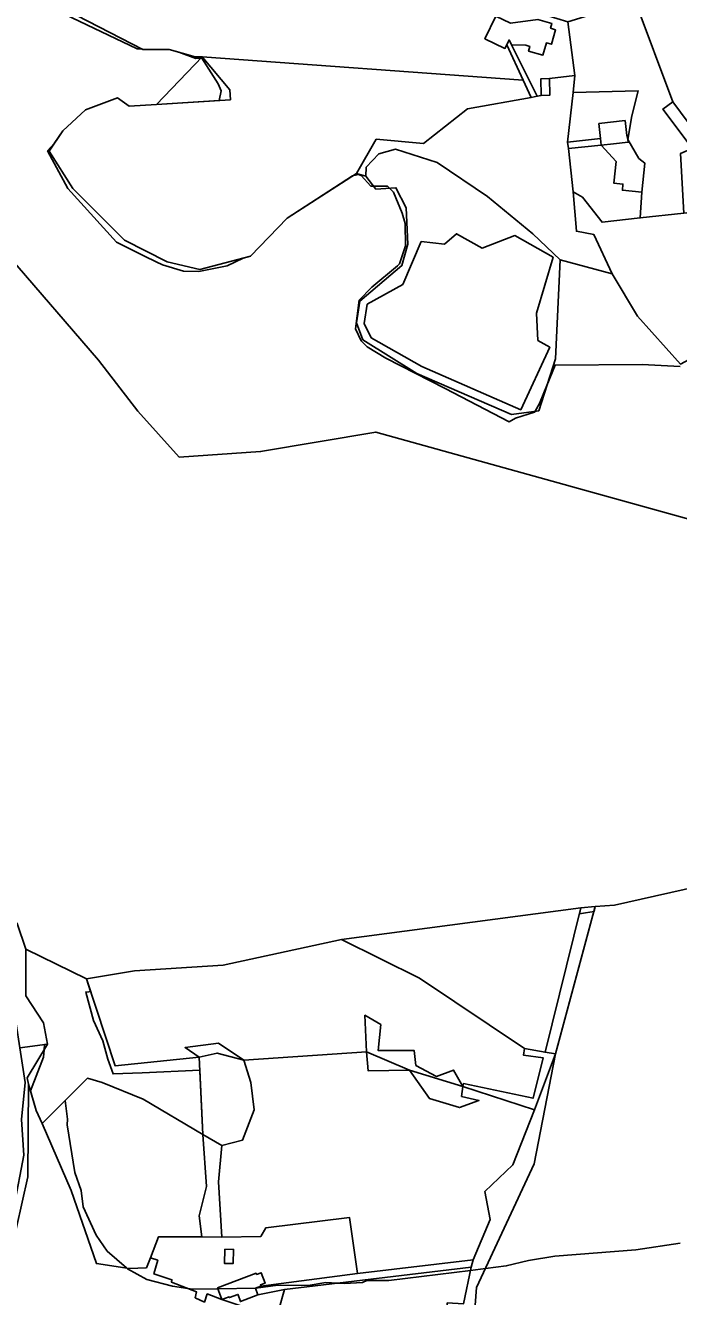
# Model space of a CAD drawing. Extents: x -477304 to -465429, y -1159113 to -1149210.
# Drawn here: x -473089 to -472814, y -1151991 to -1151456 of the extents above; entities that cross this region are included whole.
import ezdxf

# ---------------------------------------------------------------- set-up
doc = ezdxf.new("R2010")
doc.units = 0
for name, color, linetype in [('BPEJ_s', 7, 'Continuous'), ('ostatni_s', 7, 'Continuous'), ('PUPFL_s', 7, 'Continuous'), ('trav_porost_s', 7, 'Continuous'), ('voda_s', 7, 'Continuous'), ('zahrada_s', 7, 'Continuous')]:
    doc.layers.add(name, color=color, linetype=linetype)

msp = doc.modelspace()

# ---------------------------------------------------------------- linework, layer by layer
at = {"layer": 'BPEJ_s'}
for points in [[(-472813.53, -1151599.3), (-472829.51, -1151598.45), (-472866.25, -1151598.67), (-472869.74, -1151607.32), (-472872.77, -1151614.85), (-472874.68, -1151618.11), (-472874.9, -1151618.47), (-472883, -1151621.03), (-472885.55, -1151622.52), (-472912.61, -1151608.55), (-472937.55, -1151595.68), (-472945.43, -1151590.99), (-472947.99, -1151588.43), (-472950.33, -1151583.32), (-472948.84, -1151571.38), (-472943.51, -1151565.84), (-472932.69, -1151556.79), (-472931.79, -1151556.04), (-472930.64, -1151552.59), (-472929.24, -1151548.37), (-472929.45, -1151539), (-472930.73, -1151534.73), (-472934.35, -1151525.79), (-472936, -1151524.14), (-472936.91, -1151523.23), (-472942.8, -1151523.23), (-472943.94, -1151523.23), (-472947.99, -1151518.75), (-472949.05, -1151518.33), (-472950.44, -1151518.68), (-472951.63, -1151518.97), (-472979.18, -1151536.8), (-472994.63, -1151552.77), (-472997.64, -1151553.56), (-473004.45, -1151556.9), (-473016.39, -1151559.24), (-473022.78, -1151559.03), (-473031.73, -1151556.47), (-473034.37, -1151555.16), (-473039.26, -1151552.75), (-473049.32, -1151547.77), (-473051.12, -1151546.88), (-473071.57, -1151524.29), (-473080.1, -1151508.41), (-473077.28, -1151505.3), (-473073.65, -1151499.95), (-473064.16, -1151491.12), (-473050.61, -1151486.03), (-473045.78, -1151489.59), (-473034.28, -1151488.86), (-473007.82, -1151487.2), (-473007.01, -1151483.17), (-473008.29, -1151480.19), (-473011.22, -1151475.51), (-473015.1, -1151469.32), (-473015.48, -1151469.35), (-473017.66, -1151469.53), (-473024.84, -1151466.87), (-473028.89, -1151465.72), (-473040.01, -1151465.66), (-473040.41, -1151465.45), (-473042.38, -1151465.48), (-473075.62, -1151449.5)], [(-472994.63, -1151552.77), (-472997.64, -1151553.56), (-473004.45, -1151556.9), (-473016.39, -1151559.24), (-473022.78, -1151559.03), (-473031.73, -1151556.47), (-473034.37, -1151555.16), (-473039.26, -1151552.75), (-473049.32, -1151547.77), (-473051.12, -1151546.88), (-473071.57, -1151524.29), (-473080.1, -1151508.41), (-473077.28, -1151505.3), (-473073.65, -1151499.95), (-473064.16, -1151491.12), (-473050.61, -1151486.03), (-473045.78, -1151489.59), (-473034.28, -1151488.86), (-473007.82, -1151487.2), (-473007.01, -1151483.17), (-473008.29, -1151480.19), (-473011.22, -1151475.51), (-473015.1, -1151469.32), (-473015.48, -1151469.35), (-473017.66, -1151469.53), (-473024.84, -1151466.87), (-473028.89, -1151465.72), (-473040.01, -1151465.66), (-473040.41, -1151465.45), (-473042.38, -1151465.48), (-473075.62, -1151449.5)], [(-472813.53, -1151599.3), (-472829.51, -1151598.45), (-472866.25, -1151598.67), (-472869.74, -1151607.32), (-472872.77, -1151614.85), (-472874.68, -1151618.11), (-472874.9, -1151618.47), (-472883, -1151621.03), (-472885.55, -1151622.52), (-472912.61, -1151608.55), (-472937.55, -1151595.68), (-472945.43, -1151590.99), (-472947.99, -1151588.43), (-472950.33, -1151583.32), (-472948.84, -1151571.38), (-472943.51, -1151565.84), (-472932.69, -1151556.79), (-472931.79, -1151556.04), (-472930.64, -1151552.59), (-472929.24, -1151548.37), (-472929.45, -1151539), (-472930.73, -1151534.73), (-472934.35, -1151525.79), (-472936, -1151524.14), (-472936.91, -1151523.23), (-472942.8, -1151523.23), (-472943.94, -1151523.23), (-472947.99, -1151518.75), (-472949.05, -1151518.33), (-472950.44, -1151518.68), (-472951.63, -1151518.97), (-472979.18, -1151536.8), (-472994.63, -1151552.77)], [(-472813.53, -1151968.56), (-472832.28, -1151971.33), (-472866.38, -1151974.1), (-472877.46, -1151975.81), (-472886.83, -1151978.15), (-472895.63, -1151979.25), (-472901.86, -1151980.03), (-472936.27, -1151984.33), (-472945.64, -1151984.33), (-472947.35, -1151985.18), (-472955.02, -1151985.61), (-472958.1, -1151985.44), (-472962.9, -1151985.18), (-472970.36, -1151986.46), (-472983.14, -1151986.25), (-472992.4, -1151987.51), (-472992.52, -1151987.53), (-473008.33, -1151987.78), (-473018.94, -1151987.95), (-473021, -1151987.64), (-473027.46, -1151986.67), (-473038.33, -1151983.9), (-473046.43, -1151979.43), (-473046.9, -1151979.02), (-473054.95, -1151971.97), (-473059.64, -1151965.15), (-473065.18, -1151953.22), (-473066.03, -1151946.4), (-473068.59, -1151938.73), (-473071.87, -1151918.68), (-473071.78, -1151916.36), (-473072.72, -1151908.5), (-473063.26, -1151899.09), (-473057.16, -1151900.83), (-473039.84, -1151907.89), (-473014.76, -1151922.81), (-473016.02, -1151895.69), (-473040.25, -1151896.75), (-473052.52, -1151897.29), (-473054.74, -1151891), (-473056.87, -1151883.33), (-473060.7, -1151874.81), (-473064.03, -1151862.78), (-473062.69, -1151862.65), (-473061.99, -1151862.58), (-473063.75, -1151857.22), (-473043.5, -1151853.9), (-473006.18, -1151851.4), (-472956.25, -1151840.68), (-472855.4, -1151827.25), (-472856.03, -1151829.81), (-472853.4, -1151829.38), (-472849.86, -1151828.79), (-472849.31, -1151826.77), (-472841.3, -1151826.14), (-472760.08, -1151807.99)], [(-472853.4, -1151829.38), (-472849.86, -1151828.79), (-472849.31, -1151826.77), (-472841.3, -1151826.14), (-472760.08, -1151807.99)], [(-473092.93, -1151833.9), (-473089.32, -1151844.78), (-473089.22, -1151864.32), (-473081.84, -1151875.81), (-473080.13, -1151884.73), (-473081.44, -1151884.91), (-473081.59, -1151887.15), (-473081.8, -1151890.15), (-473087.32, -1151904.34), (-473084.99, -1151912.73), (-473082.37, -1151918.1), (-473072.72, -1151908.5), (-473063.26, -1151899.09), (-473057.16, -1151900.83), (-473039.84, -1151907.89), (-473014.76, -1151922.81), (-473016.02, -1151895.69), (-473040.25, -1151896.75), (-473052.52, -1151897.29), (-473054.74, -1151891), (-473056.87, -1151883.33), (-473060.7, -1151874.81), (-473064.03, -1151862.78), (-473062.69, -1151862.65), (-473061.99, -1151862.58), (-473063.75, -1151857.22), (-473043.5, -1151853.9), (-473006.18, -1151851.4), (-472956.25, -1151840.68), (-472855.4, -1151827.25), (-472856.03, -1151829.81), (-472853.4, -1151829.38)], [(-473092.93, -1151833.9), (-473089.32, -1151844.78), (-473089.22, -1151864.32), (-473081.84, -1151875.81), (-473080.13, -1151884.73), (-473081.44, -1151884.91), (-473081.59, -1151887.15), (-473081.8, -1151890.15), (-473087.32, -1151904.34), (-473084.99, -1151912.73), (-473082.37, -1151918.1), (-473072.72, -1151908.5), (-473071.78, -1151916.36), (-473071.87, -1151918.68), (-473068.59, -1151938.73), (-473066.03, -1151946.4), (-473065.18, -1151953.22), (-473059.64, -1151965.15), (-473054.95, -1151971.97), (-473046.9, -1151979.02), (-473046.43, -1151979.43), (-473038.33, -1151983.9), (-473027.46, -1151986.67), (-473021, -1151987.64), (-473018.94, -1151987.95), (-473008.33, -1151987.78), (-472992.52, -1151987.53), (-472992.4, -1151987.51), (-472983.14, -1151986.25), (-472970.36, -1151986.46), (-472962.9, -1151985.18), (-472958.1, -1151985.44), (-472955.02, -1151985.61), (-472947.35, -1151985.18), (-472945.64, -1151984.33), (-472936.27, -1151984.33), (-472901.86, -1151980.03), (-472895.63, -1151979.25), (-472886.83, -1151978.15), (-472877.46, -1151975.81), (-472866.38, -1151974.1), (-472832.28, -1151971.33), (-472813.53, -1151968.56)]]:
    msp.add_lwpolyline(points, dxfattribs=at)
at = {"layer": 'ostatni_s'}
for points in [[(-472895.82, -1151461.2), (-472891.18, -1151451.63), (-472885.04, -1151454.6), (-472873.54, -1151453.12), (-472867.63, -1151454.74), (-472868.2, -1151456.75), (-472866.04, -1151457.36), (-472867.78, -1151463.53), (-472869.93, -1151462.92), (-472871.38, -1151468.08), (-472877.45, -1151466.37), (-472876.9, -1151464.4), (-472878.55, -1151463.93), (-472884.64, -1151463.74), (-472885.66, -1151461.7), (-472886.67, -1151463.79), (-472887.39, -1151465.28)], [(-472885.66, -1151461.7), (-472884.64, -1151463.74), (-472873.81, -1151485.39), (-472876.36, -1151485.92), (-472879.75, -1151478.6), (-472886.67, -1151463.79)], [(-472940.48, -1151509.6), (-472945.81, -1151515.28), (-472946.04, -1151519.08), (-472949.97, -1151517.9), (-472941.59, -1151503.5), (-472921.75, -1151505.36), (-472903.19, -1151490.65), (-472876.36, -1151485.92), (-472873.81, -1151485.39), (-472872.1, -1151485.04), (-472868.44, -1151484.92), (-472868.66, -1151477.95), (-472857.93, -1151476.72), (-472858.71, -1151483.89), (-472860.98, -1151504.76), (-472860.67, -1151507.48), (-472858.61, -1151525.7), (-472857.27, -1151542.28), (-472849.92, -1151543.68), (-472842.25, -1151560.27), (-472864.15, -1151554.31), (-472875.68, -1151543.32), (-472894.76, -1151527.69), (-472916.01, -1151513.36), (-472933.46, -1151507.72)], [(-472872.1, -1151485.04), (-472872.32, -1151478.07), (-472868.66, -1151477.95), (-472868.44, -1151484.92)], [(-472808.55, -1151507.36), (-472810.68, -1151504.49), (-472820.84, -1151490.82), (-472816.68, -1151487.73), (-472806.52, -1151501.4), (-472805.31, -1151503.03), (-472804.39, -1151504.27)], [(-472847.81, -1151496.89), (-472836.74, -1151495.69), (-472836.06, -1151501.94), (-472835.6, -1151503.63), (-472835.45, -1151504.8), (-472841.67, -1151505.42), (-472846.83, -1151505.97), (-472847.12, -1151503.26)], [(-472846.83, -1151505.97), (-472860.67, -1151507.48), (-472860.98, -1151504.76), (-472847.12, -1151503.26)], [(-472854.71, -1151527.97), (-472858.61, -1151525.7), (-472860.67, -1151507.48), (-472846.83, -1151505.97), (-472840.55, -1151512.85), (-472841.52, -1151522), (-472837.66, -1151522.41), (-472837.93, -1151524.99), (-472829.77, -1151525.85), (-472830.39, -1151536.67), (-472846.49, -1151538.49)], [(-472835.45, -1151504.8), (-472835.6, -1151503.63), (-472831.03, -1151511.61), (-472828.47, -1151513.55), (-472829.77, -1151525.85), (-472837.93, -1151524.99), (-472837.66, -1151522.41), (-472841.52, -1151522), (-472840.55, -1151512.85), (-472846.83, -1151505.97), (-472841.67, -1151505.42)], [(-472928.99, -1151532.38), (-472933.31, -1151523.95), (-472941.77, -1151524.55), (-472946.04, -1151519.08), (-472945.81, -1151515.28), (-472940.48, -1151509.6), (-472933.46, -1151507.72), (-472916.01, -1151513.36), (-472894.76, -1151527.69), (-472875.68, -1151543.32), (-472864.15, -1151554.31), (-472866.08, -1151596.04), (-472873.16, -1151617.89), (-472884.57, -1151619.51), (-472924.52, -1151602.23), (-472947.29, -1151587.97), (-472949.97, -1151580.85), (-472948.48, -1151571.69), (-472930.82, -1151556.72), (-472928.25, -1151547.68)], [(-472943.7, -1151587.17), (-472922.42, -1151599.32), (-472880.77, -1151617.46), (-472868.5, -1151591.18), (-472873.55, -1151588.25), (-472874.06, -1151576.84), (-472867.08, -1151553.24), (-472883.24, -1151544.1), (-472897.06, -1151549.36), (-472907.74, -1151543.36), (-472912.85, -1151547.75), (-472922.65, -1151546.66), (-472930.44, -1151564.73), (-472945.52, -1151573.01), (-472946.77, -1151581.1)], [(-473005.42, -1151971.08), (-473001.72, -1151971.2), (-473001.92, -1151977.19), (-473005.62, -1151977.07)], [(-472992.56, -1151987.57), (-472990.19, -1151986.67), (-472949.59, -1151981.28), (-472900.79, -1151975.6), (-472901.57, -1151978.66), (-472980.26, -1151988.1), (-472991.57, -1151990.37)], [(-473003.65, -1151991.13), (-473006.75, -1151992.23), (-473008.45, -1151987.45), (-472992.18, -1151981.23), (-472992.02, -1151981.73), (-472990.05, -1151981), (-472988.46, -1151985.47), (-472990.41, -1151986.16), (-472990.19, -1151986.67), (-472992.56, -1151987.57), (-472991.57, -1151990.37), (-472998.86, -1151993.15), (-472999.86, -1151990.35), (-472999.91, -1151990.17), (-473003.5, -1151991.47)]]:
    msp.add_lwpolyline(points, close=True, dxfattribs=at)
at = {"layer": 'PUPFL_s'}
for points in [[(-472779.62, -1151671.95), (-472941.85, -1151626.86), (-472990.37, -1151635.08), (-473024.62, -1151637.41), (-473042.14, -1151618.08), (-473058.61, -1151596.58), (-473096.44, -1151552.77), (-473122.21, -1151525.52), (-473116.52, -1151490.36), (-473107.51, -1151469.21), (-473087.64, -1151429.04)], [(-473077.11, -1151446.57), (-473040.01, -1151465.66), (-473028.89, -1151465.72), (-473017.95, -1151468.84), (-473014.93, -1151468.78), (-473034.28, -1151488.86), (-473045.78, -1151489.59), (-473050.61, -1151486.03), (-473064.16, -1151491.12), (-473073.65, -1151499.95), (-473079.44, -1151508.48), (-473069.52, -1151524.23), (-473047.74, -1151546.06), (-473029.7, -1151555.19), (-473015.97, -1151558.38), (-472994.63, -1151552.77), (-472979.18, -1151536.8), (-472949.97, -1151517.9), (-472946.04, -1151519.08), (-472941.77, -1151524.55), (-472933.31, -1151523.95), (-472928.99, -1151532.38), (-472928.25, -1151547.68), (-472930.82, -1151556.72), (-472948.48, -1151571.69), (-472949.97, -1151580.85), (-472947.29, -1151587.97), (-472924.52, -1151602.23), (-472884.57, -1151619.51), (-472873.16, -1151617.89), (-472866.08, -1151596.04), (-472864.15, -1151554.31), (-472842.25, -1151560.27), (-472831.61, -1151578.12), (-472813.38, -1151598.25)], [(-473096.44, -1151552.77), (-473058.61, -1151596.58), (-473042.14, -1151618.08), (-473024.62, -1151637.41), (-472990.37, -1151635.08), (-472941.85, -1151626.86), (-472779.62, -1151671.95)], [(-472760.08, -1151807.99), (-472841.3, -1151826.14), (-472849.31, -1151826.77), (-472855.4, -1151827.25), (-472956.25, -1151840.68), (-473006.18, -1151851.4), (-473043.5, -1151853.9), (-473063.75, -1151857.22), (-473089.32, -1151844.78), (-473092.93, -1151833.9)]]:
    msp.add_lwpolyline(points, dxfattribs=at)
for points in [[(-473003.35, -1151482.68), (-473003.06, -1151486.9), (-473034.28, -1151488.86), (-473014.93, -1151468.78)], [(-473051.69, -1151893.86), (-473016.28, -1151890.2), (-473014.76, -1151922.81), (-473039.84, -1151907.89), (-473057.16, -1151900.83), (-473063.26, -1151899.09), (-473082.37, -1151918.1), (-473084.99, -1151912.73), (-473088.09, -1151901.57), (-473088.69, -1151898.86), (-473080.13, -1151884.73), (-473081.84, -1151875.81), (-473089.22, -1151864.32), (-473089.32, -1151844.78), (-473063.75, -1151857.22)], [(-473008.14, -1151884.31), (-472997.41, -1151891.48), (-473008.67, -1151888.46), (-473016.28, -1151890.2), (-473022.2, -1151886.19)]]:
    msp.add_lwpolyline(points, close=True, dxfattribs=at)
at = {"layer": 'trav_porost_s'}
for points in [[(-472806.52, -1151501.4), (-472816.68, -1151487.73), (-472832.56, -1151445.29), (-472827.08, -1151443.24), (-472786.75, -1151409.61), (-472772.77, -1151419.29), (-472734.13, -1151446.04), (-472755.05, -1151480.14)], [(-473077.63, -1151415.85), (-473071.69, -1151413.45), (-473030.47, -1151430.9), (-473013.26, -1151439.45), (-473010.39, -1151435.62), (-473007.15, -1151436.96), (-473006.67, -1151435.04), (-472985.03, -1151436.55), (-472934.1, -1151434.9), (-472927.99, -1151436.95), (-472927.88, -1151430.11), (-472890.83, -1151439.68), (-472893.28, -1151444.14), (-472891.18, -1151451.63), (-472895.82, -1151461.2), (-472887.39, -1151465.28), (-472886.67, -1151463.79), (-472879.75, -1151478.6), (-473014.93, -1151468.78), (-473017.95, -1151468.84), (-473028.89, -1151465.72), (-473040.01, -1151465.66), (-473077.11, -1151446.57), (-473082.66, -1151429.44)], [(-472876.9, -1151464.4), (-472877.45, -1151466.37), (-472871.38, -1151468.08), (-472869.93, -1151462.92), (-472867.78, -1151463.53), (-472866.04, -1151457.36), (-472868.2, -1151456.75), (-472867.63, -1151454.74), (-472873.54, -1151453.12), (-472885.04, -1151454.6), (-472891.18, -1151451.63), (-472893.28, -1151444.14), (-472860.96, -1151454.01), (-472857.93, -1151476.72), (-472868.66, -1151477.95), (-472872.32, -1151478.07), (-472872.1, -1151485.04), (-472873.81, -1151485.39), (-472884.64, -1151463.74), (-472878.55, -1151463.93)], [(-473073.65, -1151499.95), (-473064.16, -1151491.12), (-473050.61, -1151486.03), (-473045.78, -1151489.59), (-473034.28, -1151488.86), (-473003.06, -1151486.9), (-473003.35, -1151482.68), (-473014.93, -1151468.78), (-472879.75, -1151478.6), (-472876.36, -1151485.92), (-472903.19, -1151490.65), (-472921.75, -1151505.36), (-472941.59, -1151503.5), (-472949.97, -1151517.9), (-472979.18, -1151536.8), (-472994.63, -1151552.77), (-473015.97, -1151558.38), (-473029.7, -1151555.19), (-473047.74, -1151546.06), (-473069.52, -1151524.23), (-473079.44, -1151508.48)], [(-472831.2, -1151483.19), (-472833.94, -1151493.6), (-472835.6, -1151503.63), (-472836.06, -1151501.94), (-472836.74, -1151495.69), (-472847.81, -1151496.89), (-472847.12, -1151503.26), (-472860.98, -1151504.76), (-472858.71, -1151483.89)], [(-472782.59, -1151531.5), (-472769.6, -1151524.83), (-472750.16, -1151507.34), (-472712.49, -1151492.09), (-472738.25, -1151510.84), (-472770.01, -1151540.91), (-472747.07, -1151575.8), (-472780.49, -1151580.51), (-472813.38, -1151598.25), (-472831.61, -1151578.12), (-472842.25, -1151560.27), (-472849.92, -1151543.68), (-472857.27, -1151542.28), (-472858.61, -1151525.7), (-472854.71, -1151527.97), (-472846.49, -1151538.49), (-472830.39, -1151536.67), (-472811.98, -1151534.62)], [(-472873.55, -1151588.25), (-472868.5, -1151591.18), (-472880.77, -1151617.46), (-472922.42, -1151599.32), (-472943.7, -1151587.17), (-472946.77, -1151581.1), (-472945.52, -1151573.01), (-472930.44, -1151564.73), (-472922.65, -1151546.66), (-472912.85, -1151547.75), (-472907.74, -1151543.36), (-472897.06, -1151549.36), (-472883.24, -1151544.1), (-472867.08, -1151553.24), (-472874.06, -1151576.84)], [(-472870.49, -1151888.11), (-472879.09, -1151886.6), (-472923.39, -1151856.99), (-472956.25, -1151840.68), (-472855.4, -1151827.25)], [(-472923.39, -1151856.99), (-472879.09, -1151886.6), (-472879.56, -1151889.43), (-472871.29, -1151890.5), (-472875.55, -1151907.55), (-472904.89, -1151901.35), (-472905.17, -1151902.51), (-472909.01, -1151895.65), (-472916.25, -1151898.31), (-472924.91, -1151893.68), (-472925.71, -1151887.39), (-472940.84, -1151887.39), (-472939.68, -1151876.5), (-472946.41, -1151872.55), (-472945.7, -1151887.98), (-472997.41, -1151891.48), (-473008.14, -1151884.31), (-473022.2, -1151886.19), (-473016.28, -1151890.2), (-473051.69, -1151893.86), (-473063.75, -1151857.22), (-473043.5, -1151853.9), (-473006.18, -1151851.4), (-472956.25, -1151840.68)], [(-472905.17, -1151902.51), (-472927.63, -1151895.72), (-472945.7, -1151887.98), (-472946.41, -1151872.55), (-472939.68, -1151876.5), (-472940.84, -1151887.39), (-472925.71, -1151887.39), (-472924.91, -1151893.68), (-472916.25, -1151898.31), (-472909.01, -1151895.65)], [(-472879.09, -1151886.6), (-472870.49, -1151888.11), (-472866.14, -1151888.87), (-472874.96, -1151912.36), (-472905.17, -1151902.51), (-472904.89, -1151901.35), (-472875.55, -1151907.55), (-472871.29, -1151890.5), (-472879.56, -1151889.43)], [(-472998.05, -1151925.19), (-473006.72, -1151927.44), (-473014.76, -1151922.81), (-473016.28, -1151890.2), (-473008.67, -1151888.46), (-472997.41, -1151891.48), (-472994.49, -1151900.91), (-472993.01, -1151912.45)], [(-473008.04, -1151942.66), (-473006.72, -1151927.44), (-472998.05, -1151925.19), (-472993.01, -1151912.45), (-472994.49, -1151900.91), (-472997.41, -1151891.48), (-472945.7, -1151887.98), (-472945, -1151896.01), (-472927.63, -1151895.72), (-472919.2, -1151907.56), (-472906.58, -1151911.44), (-472898.36, -1151908.43), (-472905.64, -1151906.73), (-472905.17, -1151902.51), (-472874.96, -1151912.36), (-472884.03, -1151935.63), (-472895.86, -1151946.78), (-472893.61, -1151958.55), (-472900.79, -1151975.6), (-472949.59, -1151981.28), (-472952.83, -1151957.8), (-472988.17, -1151962.11), (-472990.27, -1151965.76), (-473006.65, -1151966.01)], [(-472927.63, -1151895.72), (-472945, -1151896.01), (-472945.7, -1151887.98)], [(-472901.57, -1151978.66), (-472900.79, -1151975.6), (-472893.61, -1151958.55), (-472895.86, -1151946.78), (-472884.03, -1151935.63), (-472874.96, -1151912.36), (-472866.14, -1151888.87), (-472875.12, -1151935.17), (-472899.36, -1151987.26), (-472900.59, -1152003.9), (-472913.65, -1152008.44), (-472921.61, -1152008.56), (-472935.21, -1152007.98), (-472934.97, -1152005.72), (-472925.43, -1152005.89), (-472911.86, -1151998.37), (-472911.72, -1151993.74), (-472904.84, -1151994.08)], [(-472927.63, -1151895.72), (-472905.17, -1151902.51), (-472905.64, -1151906.73), (-472898.36, -1151908.43), (-472906.58, -1151911.44), (-472919.2, -1151907.56)], [(-473016.23, -1151956.99), (-473015.11, -1151965.91), (-473033.35, -1151965.89), (-473036.8, -1151974.72), (-473038.45, -1151978.92), (-473045.78, -1151979.18), (-473059.56, -1151977.19), (-473070.24, -1151946.44), (-473082.37, -1151918.1), (-473063.26, -1151899.09), (-473057.16, -1151900.83), (-473039.84, -1151907.89), (-473014.76, -1151922.81), (-473013.21, -1151944.66)], [(-473008.04, -1151942.66), (-473006.65, -1151966.01), (-473015.11, -1151965.91), (-473016.23, -1151956.99), (-473013.21, -1151944.66), (-473014.76, -1151922.81), (-473006.72, -1151927.44)], [(-473017.97, -1151991.61), (-473017.41, -1151989.03), (-473027.95, -1151984.96), (-473027.69, -1151984), (-473035.31, -1151981.54), (-473033.68, -1151975.77), (-473036.8, -1151974.72), (-473033.35, -1151965.89), (-473015.11, -1151965.91), (-473006.65, -1151966.01), (-472990.27, -1151965.76), (-472988.17, -1151962.11), (-472952.83, -1151957.8), (-472949.59, -1151981.28), (-472990.19, -1151986.67), (-472990.41, -1151986.16), (-472988.46, -1151985.47), (-472990.05, -1151981), (-472992.02, -1151981.73), (-472992.18, -1151981.23), (-473008.45, -1151987.45), (-473006.75, -1151992.23), (-473012.86, -1151989.96), (-473014.05, -1151993.4)], [(-473005.42, -1151971.08), (-473005.62, -1151977.07), (-473001.92, -1151977.19), (-473001.72, -1151971.2)], [(-472911.72, -1151993.74), (-472911.86, -1151998.37), (-472925.43, -1152005.89), (-472934.97, -1152005.72), (-472935.21, -1152007.98), (-472937.79, -1152007.87), (-472955.18, -1152009.29), (-472966.35, -1152004.6), (-472966.32, -1152003.06), (-472982.62, -1151996.56), (-472980.26, -1151988.1), (-472901.57, -1151978.66), (-472904.84, -1151994.08)], [(-472994.88, -1151996.19), (-473006.75, -1151992.23), (-473003.65, -1151991.13), (-473003.5, -1151991.47), (-472999.91, -1151990.17), (-472999.86, -1151990.35), (-472998.86, -1151993.15), (-472991.57, -1151990.37), (-472980.26, -1151988.1), (-472982.62, -1151996.56), (-472966.32, -1152003.06), (-472966.35, -1152004.6), (-472955.18, -1152009.29), (-472964.7, -1152013.19), (-472967.68, -1152014.41), (-472964.29, -1152011.18), (-472974.12, -1152004.51), (-472981.27, -1151999.66), (-472986.01, -1151997), (-472987.19, -1151996.22), (-472992.16, -1151998.92)]]:
    msp.add_lwpolyline(points, close=True, dxfattribs=at)
for points in [[(-472716.7, -1151990.2), (-472901.27, -1152007.43), (-472912.03, -1152008.42), (-472913.65, -1152008.44), (-472900.59, -1152003.9), (-472899.36, -1151987.26), (-472875.12, -1151935.17), (-472866.14, -1151888.87), (-472849.31, -1151826.77), (-472841.3, -1151826.14), (-472760.08, -1151807.99)], [(-473097.37, -1152008.05), (-473097.92, -1151983.37), (-473088.39, -1151940.59), (-473088.09, -1151901.57), (-473084.99, -1151912.73), (-473082.37, -1151918.1), (-473070.24, -1151946.44), (-473059.56, -1151977.19), (-473045.78, -1151979.18), (-473038.45, -1151978.92), (-473036.8, -1151974.72), (-473033.68, -1151975.77), (-473035.31, -1151981.54), (-473027.69, -1151984), (-473027.95, -1151984.96), (-473017.41, -1151989.03), (-473017.97, -1151991.61)], [(-473014.05, -1151993.4), (-473012.86, -1151989.96), (-473006.75, -1151992.23)]]:
    msp.add_lwpolyline(points, dxfattribs=at)
at = {"layer": 'voda_s'}
for points in [[(-472849.31, -1151826.77), (-472866.14, -1151888.87), (-472870.49, -1151888.11), (-472855.4, -1151827.25)], [(-473088.69, -1151898.86), (-473088.09, -1151901.57), (-473088.39, -1151940.59), (-473097.92, -1151983.37), (-473097.37, -1152008.05), (-473091.76, -1152025.44), (-473094.78, -1152041.59), (-473085.46, -1152044.39), (-473078.19, -1152034.75), (-473068.51, -1152038.39), (-473057.3, -1152054.09), (-473057.88, -1152056.33), (-473096.61, -1152044.64), (-473099.42, -1152036.28), (-473101.11, -1152005.92), (-473098.29, -1151974.21), (-473090.16, -1151931.47), (-473091.09, -1151916.42), (-473089.59, -1151900.89), (-473091.84, -1151886.31), (-473080.13, -1151884.73)]]:
    msp.add_lwpolyline(points, close=True, dxfattribs=at)
at = {"layer": 'zahrada_s'}
for points in [[(-472816.68, -1151487.73), (-472820.84, -1151490.82), (-472810.68, -1151504.49), (-472808.55, -1151507.36), (-472813.44, -1151509.57), (-472811.98, -1151534.62), (-472830.39, -1151536.67), (-472829.77, -1151525.85), (-472828.47, -1151513.55), (-472831.03, -1151511.61), (-472835.6, -1151503.63), (-472833.94, -1151493.6), (-472831.2, -1151483.19), (-472858.71, -1151483.89), (-472857.93, -1151476.72), (-472860.96, -1151454.01), (-472832.56, -1151445.29)], [(-473091.84, -1151886.31), (-473094.96, -1151866.1), (-473102.96, -1151848.87), (-473106.43, -1151844.48), (-473104.16, -1151843.9), (-473100.06, -1151842.85), (-473103.65, -1151829.11), (-473104.38, -1151826.33), (-473097.28, -1151828.61), (-473097.01, -1151830.64), (-473092.93, -1151833.9), (-473089.32, -1151844.78), (-473089.22, -1151864.32), (-473081.84, -1151875.81), (-473080.13, -1151884.73)]]:
    msp.add_lwpolyline(points, close=True, dxfattribs=at)

doc.saveas('drawing.dxf')
